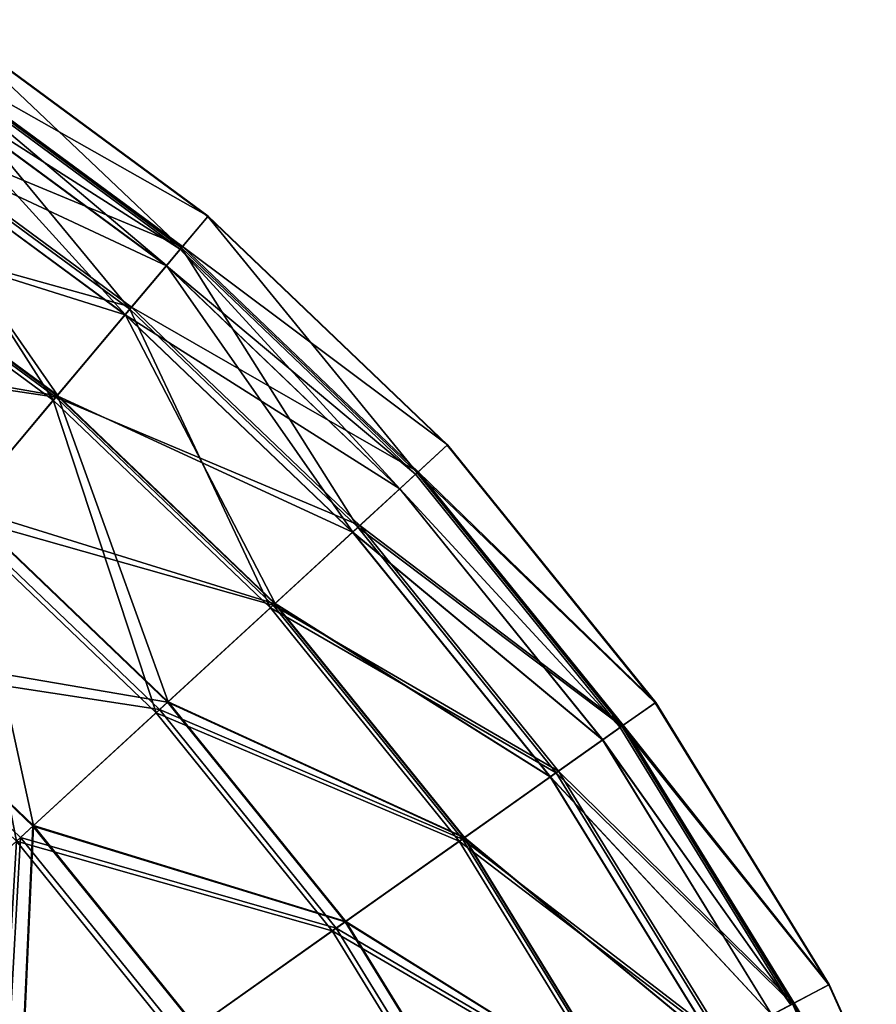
# Model space of a CAD drawing. Header units: millimetres. Extents: x 0 to 453, y 0 to 454.
# Tile 524 of 530: x 332 to 358, y 413 to 442. Entities that reach past the tile are written whole.
import ezdxf

# ---------------------------------------------------------------- set-up
doc = ezdxf.new("R2010")
doc.units = ezdxf.units.MM
doc.header["$LTSCALE"] = 25.4
doc.layers.get('0').update_dxf_attribs({"true_color": 0xff5454})

# ---------------------------------------------------------------- blocks, each defined once
blk = doc.blocks.new('KARO-V-10303.STL')
at = {"color": 7, "true_color": 0xffffff}
mesh = blk.add_polyface(dxfattribs=at)
corners = [(112.025, 207.923, 662.718), (119.143, 201.184, 653.023), (111.373, 206.907, 653.023), (119.92, 202.109, 662.718)]
mesh.append_faces([[corners[k] for k in face] for face in [(0, 1, 2), (1, 0, 3)]], dxfattribs={"vtx0": -1, "color": 7})
mesh = blk.add_polyface(dxfattribs=at)
corners = [(111.4, 206.949, 682.186), (119.931, 202.122, 672.487), (112.035, 207.937, 672.487), (119.175, 201.223, 682.186)]
mesh.append_faces([[corners[k] for k in face] for face in [(0, 1, 2), (1, 0, 3)]], dxfattribs={"vtx0": -1, "color": 7})
mesh = blk.add_polyface(dxfattribs=at)
corners = [(112.035, 207.937, 672.487), (119.92, 202.109, 662.718), (112.025, 207.923, 662.718), (119.931, 202.122, 672.487)]
mesh.append_faces([[corners[k] for k in face] for face in [(0, 1, 2), (1, 0, 3)]], dxfattribs={"vtx0": -1, "color": 7})
mesh = blk.add_polyface(dxfattribs=at)
corners = [(111.373, 206.907, 653.023), (117.611, 199.362, 643.548), (110.087, 204.903, 643.548), (119.143, 201.184, 653.023)]
mesh.append_faces([[corners[k] for k in face] for face in [(0, 1, 2), (1, 0, 3)]], dxfattribs={"vtx0": -1, "color": 7})
mesh = blk.add_polyface(dxfattribs=at)
corners = [(110.132, 204.974, 691.669), (119.175, 201.223, 682.186), (111.4, 206.949, 682.186), (117.665, 199.426, 691.669)]
mesh.append_faces([[corners[k] for k in face] for face in [(0, 1, 2), (1, 0, 3)]], dxfattribs={"vtx0": -1, "color": 7})
mesh = blk.add_polyface(dxfattribs=at)
corners = [(119.104, 201.138, 667.704), (110.996, 206.319, 657.704), (118.694, 200.65, 657.704), (111.34, 206.856, 667.704)]
mesh.append_faces([[corners[k] for k in face] for face in [(0, 1, 2), (1, 0, 3)]], dxfattribs={"vtx0": -1, "color": 7})
mesh = blk.add_polyface(dxfattribs=at)
corners = [(118.696, 200.653, 677.704), (111.34, 206.856, 667.704), (119.104, 201.138, 667.704), (110.998, 206.323, 677.704)]
mesh.append_faces([[corners[k] for k in face] for face in [(0, 1, 2), (1, 0, 3)]], dxfattribs={"vtx0": -1, "color": 7})
mesh = blk.add_polyface(dxfattribs=at)
corners = [(118.694, 200.65, 657.704), (109.971, 204.722, 647.866), (117.472, 199.197, 647.866), (110.996, 206.319, 657.704)]
mesh.append_faces([[corners[k] for k in face] for face in [(0, 1, 2), (1, 0, 3)]], dxfattribs={"vtx0": -1, "color": 7})
mesh = blk.add_polyface(dxfattribs=at)
corners = [(117.478, 199.203, 687.543), (110.998, 206.323, 677.704), (118.696, 200.653, 677.704), (109.975, 204.729, 687.543)]
mesh.append_faces([[corners[k] for k in face] for face in [(0, 1, 2), (1, 0, 3)]], dxfattribs={"vtx0": -1, "color": 7})
mesh = blk.add_polyface(dxfattribs=at)
corners = [(110.087, 204.903, 643.548), (115.348, 196.669, 634.434), (108.187, 201.943, 634.434), (117.611, 199.362, 643.548)]
mesh.append_faces([[corners[k] for k in face] for face in [(0, 1, 2), (1, 0, 3)]], dxfattribs={"vtx0": -1, "color": 7})
mesh = blk.add_polyface(dxfattribs=at)
corners = [(108.249, 202.04, 700.795), (117.665, 199.426, 691.669), (110.132, 204.974, 691.669), (115.422, 196.757, 700.795)]
mesh.append_faces([[corners[k] for k in face] for face in [(0, 1, 2), (1, 0, 3)]], dxfattribs={"vtx0": -1, "color": 7})
mesh = blk.add_polyface(dxfattribs=at)
corners = [(117.472, 199.197, 647.866), (108.281, 202.089, 638.347), (115.46, 196.802, 638.347), (109.971, 204.722, 647.866)]
mesh.append_faces([[corners[k] for k in face] for face in [(0, 1, 2), (1, 0, 3)]], dxfattribs={"vtx0": -1, "color": 7})
mesh = blk.add_polyface(dxfattribs=at)
corners = [(115.468, 196.812, 697.063), (109.975, 204.729, 687.543), (117.478, 199.203, 687.543), (108.288, 202.1, 697.063)]
mesh.append_faces([[corners[k] for k in face] for face in [(0, 1, 2), (1, 0, 3)]], dxfattribs={"vtx0": -1, "color": 7})
mesh = blk.add_polyface(dxfattribs=at)
corners = [(112.699, 193.517, 706.111), (108.288, 202.1, 697.063), (115.468, 196.812, 697.063), (105.962, 198.478, 706.111)]
mesh.append_faces([[corners[k] for k in face] for face in [(0, 1, 2), (1, 0, 3)]], dxfattribs={"vtx0": -1, "color": 7})
mesh = blk.add_polyface(dxfattribs=at)
corners = [(119.92, 202.109, 662.718), (126.117, 194.515, 653.023), (119.143, 201.184, 653.023), (127.006, 195.333, 662.718)]
mesh.append_faces([[corners[k] for k in face] for face in [(0, 1, 2), (1, 0, 3)]], dxfattribs={"vtx0": -1, "color": 7})
mesh = blk.add_polyface(dxfattribs=at)
corners = [(119.175, 201.223, 682.186), (127.018, 195.344, 672.487), (119.931, 202.122, 672.487), (126.154, 194.55, 682.186)]
mesh.append_faces([[corners[k] for k in face] for face in [(0, 1, 2), (1, 0, 3)]], dxfattribs={"vtx0": -1, "color": 7})
mesh = blk.add_polyface(dxfattribs=at)
corners = [(119.931, 202.122, 672.487), (127.006, 195.333, 662.718), (119.92, 202.109, 662.718), (127.018, 195.344, 672.487)]
mesh.append_faces([[corners[k] for k in face] for face in [(0, 1, 2), (1, 0, 3)]], dxfattribs={"vtx0": -1, "color": 7})
mesh = blk.add_polyface(dxfattribs=at)
corners = [(108.187, 201.943, 634.434), (112.388, 193.146, 625.816), (105.701, 198.071, 625.816), (115.348, 196.669, 634.434)]
mesh.append_faces([[corners[k] for k in face] for face in [(0, 1, 2), (1, 0, 3)]], dxfattribs={"vtx0": -1, "color": 7})
mesh = blk.add_polyface(dxfattribs=at)
corners = [(105.779, 198.192, 709.429), (115.422, 196.757, 700.795), (108.249, 202.04, 700.795), (112.481, 193.257, 709.429)]
mesh.append_faces([[corners[k] for k in face] for face in [(0, 1, 2), (1, 0, 3)]], dxfattribs={"vtx0": -1, "color": 7})
mesh = blk.add_polyface(dxfattribs=at)
corners = [(115.46, 196.802, 638.347), (105.954, 198.464, 629.3), (112.688, 193.504, 629.3), (108.281, 202.089, 638.347)]
mesh.append_faces([[corners[k] for k in face] for face in [(0, 1, 2), (1, 0, 3)]], dxfattribs={"vtx0": -1, "color": 7})
mesh = blk.add_polyface(dxfattribs=at)
corners = [(117.665, 199.426, 691.669), (126.154, 194.55, 682.186), (119.175, 201.223, 682.186), (124.427, 192.96, 691.669)]
mesh.append_faces([[corners[k] for k in face] for face in [(0, 1, 2), (1, 0, 3)]], dxfattribs={"vtx0": -1, "color": 7})
mesh = blk.add_polyface(dxfattribs=at)
corners = [(119.143, 201.184, 653.023), (124.365, 192.904, 643.548), (117.611, 199.362, 643.548), (126.117, 194.515, 653.023)]
mesh.append_faces([[corners[k] for k in face] for face in [(0, 1, 2), (1, 0, 3)]], dxfattribs={"vtx0": -1, "color": 7})
mesh = blk.add_polyface(dxfattribs=at)
corners = [(126.072, 194.474, 667.704), (118.694, 200.65, 657.704), (125.603, 194.043, 657.704), (119.104, 201.138, 667.704)]
mesh.append_faces([[corners[k] for k in face] for face in [(0, 1, 2), (1, 0, 3)]], dxfattribs={"vtx0": -1, "color": 7})
mesh = blk.add_polyface(dxfattribs=at)
corners = [(125.606, 194.046, 677.704), (119.104, 201.138, 667.704), (126.072, 194.474, 667.704), (118.696, 200.653, 677.704)]
mesh.append_faces([[corners[k] for k in face] for face in [(0, 1, 2), (1, 0, 3)]], dxfattribs={"vtx0": -1, "color": 7})
mesh = blk.add_polyface(dxfattribs=at)
corners = [(125.603, 194.043, 657.704), (117.472, 199.197, 647.866), (124.206, 192.758, 647.866), (118.694, 200.65, 657.704)]
mesh.append_faces([[corners[k] for k in face] for face in [(0, 1, 2), (1, 0, 3)]], dxfattribs={"vtx0": -1, "color": 7})
mesh = blk.add_polyface(dxfattribs=at)
corners = [(124.212, 192.764, 687.543), (118.696, 200.653, 677.704), (125.606, 194.046, 677.704), (117.478, 199.203, 687.543)]
mesh.append_faces([[corners[k] for k in face] for face in [(0, 1, 2), (1, 0, 3)]], dxfattribs={"vtx0": -1, "color": 7})
at = {"color": 250, "true_color": 0x262626}
mesh = blk.add_polyface(dxfattribs=at)
corners = [(-197.361, -32.381, 1779.606), (-197.458, 31.784, 1779.606), (-200, -0.302, 1779.606), (-189.803, 63.047, 1779.606), (-189.611, -63.62, 1779.606), (-177.232, 92.677, 1779.606), (-176.95, -93.212, 1779.606), (-160.07, 119.907, 1779.606), (-159.707, -120.39, 1779.606), (-138.763, 144.031, 1779.606), (-138.327, -144.45, 1779.606), (-113.862, 164.425, 1779.606), (-113.364, -164.768, 1779.606), (-86.012, 180.56, 1779.606), (-85.465, -180.82, 1779.606), (-55.934, 192.019, 1779.606), (-55.353, -192.188, 1779.606), (-24.407, 198.505, 1779.606), (-23.807, -198.578, 1779.606), (7.751, 199.85, 1779.606), (8.355, -199.825, 1779.606), (39.709, 196.018, 1779.606), (40.301, -195.897, 1779.606), (70.638, 187.11, 1779.606), (71.204, -186.896, 1779.606), (99.738, 173.356, 1779.606), (100.262, -173.054, 1779.606), (126.255, 155.112, 1779.606), (126.723, -154.73, 1779.606), (149.501, 132.851, 1779.606), (149.902, -132.398, 1779.606), (168.876, 107.149, 1779.606), (169.199, -106.637, 1779.606), (183.877, 78.671, 1779.606), (184.114, -78.115, 1779.606), (194.116, 48.157, 1779.606), (194.26, -47.57, 1779.606), (199.327, 16.395, 1779.606), (199.376, -15.792, 1779.606)]
mesh.append_faces([[corners[k] for k in face] for face in [(0, 1, 2), (37, 36, 38)]], dxfattribs={"vtx0": -1, "color": 250})
mesh.append_faces([[corners[k] for k in face] for face in [(1, 0, 3), (3, 4, 5), (5, 6, 7), (7, 8, 9), (9, 10, 11), (11, 12, 13), (13, 14, 15), (15, 16, 17), (17, 18, 19), (19, 20, 21), (21, 22, 23), (23, 24, 25), (25, 26, 27), (27, 28, 29), (29, 30, 31), (31, 32, 33), (33, 34, 35), (35, 36, 37)]], dxfattribs={"vtx0": -1, "vtx1": -1, "color": 250})
mesh.append_faces([[corners[k] for k in face] for face in [(3, 0, 4), (5, 4, 6), (7, 6, 8), (9, 8, 10), (11, 10, 12), (13, 12, 14), (15, 14, 16), (17, 16, 18), (19, 18, 20), (21, 20, 22), (23, 22, 24), (25, 24, 26), (27, 26, 28), (29, 28, 30), (31, 30, 32), (33, 32, 34), (35, 34, 36)]], dxfattribs={"vtx0": -1, "vtx2": -1, "color": 250})
mesh = blk.add_polyface(dxfattribs=at)
corners = [(-197.458, 31.784, 1778.806), (-197.361, -32.381, 1778.806), (-200, -0.302, 1778.806), (-189.803, 63.047, 1778.806), (-189.611, -63.62, 1778.806), (-177.232, 92.677, 1778.806), (-176.95, -93.212, 1778.806), (-160.07, 119.907, 1778.806), (-159.707, -120.39, 1778.806), (-138.763, 144.031, 1778.806), (-138.327, -144.45, 1778.806), (-113.862, 164.425, 1778.806), (-113.364, -164.768, 1778.806), (-86.012, 180.56, 1778.806), (-85.465, -180.82, 1778.806), (-55.934, 192.019, 1778.806), (-55.353, -192.188, 1778.806), (-24.407, 198.505, 1778.806), (-23.807, -198.578, 1778.806), (7.751, 199.85, 1778.806), (8.355, -199.825, 1778.806), (39.709, 196.018, 1778.806), (40.301, -195.897, 1778.806), (70.638, 187.11, 1778.806), (71.204, -186.896, 1778.806), (99.738, 173.356, 1778.806), (100.262, -173.054, 1778.806), (126.255, 155.112, 1778.806), (126.723, -154.73, 1778.806), (149.501, 132.851, 1778.806), (149.902, -132.398, 1778.806), (168.876, 107.149, 1778.806), (169.199, -106.637, 1778.806), (183.877, 78.671, 1778.806), (184.114, -78.115, 1778.806), (194.116, 48.157, 1778.806), (194.26, -47.57, 1778.806), (199.327, 16.395, 1778.806), (199.376, -15.792, 1778.806)]
mesh.append_faces([[corners[k] for k in face] for face in [(0, 1, 2), (36, 37, 38)]], dxfattribs={"vtx0": -1, "color": 250})
mesh.append_faces([[corners[k] for k in face] for face in [(1, 3, 4), (4, 5, 6), (6, 7, 8), (8, 9, 10), (10, 11, 12), (12, 13, 14), (14, 15, 16), (16, 17, 18), (18, 19, 20), (20, 21, 22), (22, 23, 24), (24, 25, 26), (26, 27, 28), (28, 29, 30), (30, 31, 32), (32, 33, 34), (34, 35, 36)]], dxfattribs={"vtx0": -1, "vtx1": -1, "color": 250})
mesh.append_faces([[corners[k] for k in face] for face in [(1, 0, 3), (4, 3, 5), (6, 5, 7), (8, 7, 9), (10, 9, 11), (12, 11, 13), (14, 13, 15), (16, 15, 17), (18, 17, 19), (20, 19, 21), (22, 21, 23), (24, 23, 25), (26, 25, 27), (28, 27, 29), (30, 29, 31), (32, 31, 33), (34, 33, 35), (36, 35, 37)]], dxfattribs={"vtx0": -1, "vtx2": -1, "color": 250})
at = {"color": 7, "true_color": 0xffffff}
mesh = blk.add_polyface(dxfattribs=at)
corners = [(117.611, 199.362, 643.548), (121.776, 190.523, 634.434), (115.348, 196.669, 634.434), (124.365, 192.904, 643.548)]
mesh.append_faces([[corners[k] for k in face] for face in [(0, 1, 2), (1, 0, 3)]], dxfattribs={"vtx0": -1, "color": 7})
mesh = blk.add_polyface(dxfattribs=at)
corners = [(115.422, 196.757, 700.795), (124.427, 192.96, 691.669), (117.665, 199.426, 691.669), (121.861, 190.601, 700.795)]
mesh.append_faces([[corners[k] for k in face] for face in [(0, 1, 2), (1, 0, 3)]], dxfattribs={"vtx0": -1, "color": 7})
mesh = blk.add_polyface(dxfattribs=at)
corners = [(124.206, 192.758, 647.866), (115.46, 196.802, 638.347), (121.904, 190.64, 638.347), (117.472, 199.197, 647.866)]
mesh.append_faces([[corners[k] for k in face] for face in [(0, 1, 2), (1, 0, 3)]], dxfattribs={"vtx0": -1, "color": 7})
mesh = blk.add_polyface(dxfattribs=at)
corners = [(121.913, 190.649, 697.063), (117.478, 199.203, 687.543), (124.212, 192.764, 687.543), (115.468, 196.812, 697.063)]
mesh.append_faces([[corners[k] for k in face] for face in [(0, 1, 2), (1, 0, 3)]], dxfattribs={"vtx0": -1, "color": 7})
mesh = blk.add_polyface(dxfattribs=at)
corners = [(115.348, 196.669, 634.434), (118.389, 187.407, 625.816), (112.388, 193.146, 625.816), (121.776, 190.523, 634.434)]
mesh.append_faces([[corners[k] for k in face] for face in [(0, 1, 2), (1, 0, 3)]], dxfattribs={"vtx0": -1, "color": 7})
mesh = blk.add_polyface(dxfattribs=at)
corners = [(112.481, 193.257, 709.429), (121.861, 190.601, 700.795), (115.422, 196.757, 700.795), (118.496, 187.505, 709.429)]
mesh.append_faces([[corners[k] for k in face] for face in [(0, 1, 2), (1, 0, 3)]], dxfattribs={"vtx0": -1, "color": 7})
mesh = blk.add_polyface(dxfattribs=at)
corners = [(121.904, 190.64, 638.347), (112.688, 193.504, 629.3), (118.733, 187.724, 629.3), (115.46, 196.802, 638.347)]
mesh.append_faces([[corners[k] for k in face] for face in [(0, 1, 2), (1, 0, 3)]], dxfattribs={"vtx0": -1, "color": 7})
mesh = blk.add_polyface(dxfattribs=at)
corners = [(118.745, 187.735, 706.111), (115.468, 196.812, 697.063), (121.913, 190.649, 697.063), (112.699, 193.517, 706.111)]
mesh.append_faces([[corners[k] for k in face] for face in [(0, 1, 2), (1, 0, 3)]], dxfattribs={"vtx0": -1, "color": 7})
mesh = blk.add_polyface(dxfattribs=at)
corners = [(126.117, 194.515, 653.023), (133.167, 187.707, 662.718), (132.181, 187.01, 653.023), (127.006, 195.333, 662.718)]
mesh.append_faces([[corners[k] for k in face] for face in [(0, 1, 2), (1, 0, 3)]], dxfattribs={"vtx0": -1, "color": 7})
mesh = blk.add_polyface(dxfattribs=at)
corners = [(133.181, 187.716, 672.487), (126.154, 194.55, 682.186), (132.222, 187.039, 682.186), (127.018, 195.344, 672.487)]
mesh.append_faces([[corners[k] for k in face] for face in [(0, 1, 2), (1, 0, 3)]], dxfattribs={"vtx0": -1, "color": 7})
mesh = blk.add_polyface(dxfattribs=at)
corners = [(127.006, 195.333, 662.718), (133.181, 187.716, 672.487), (133.167, 187.707, 662.718), (127.018, 195.344, 672.487)]
mesh.append_faces([[corners[k] for k in face] for face in [(0, 1, 2), (1, 0, 3)]], dxfattribs={"vtx0": -1, "color": 7})
mesh = blk.add_polyface(dxfattribs=at)
corners = [(124.365, 192.904, 643.548), (132.181, 187.01, 653.023), (130.238, 185.635, 643.548), (126.117, 194.515, 653.023)]
mesh.append_faces([[corners[k] for k in face] for face in [(0, 1, 2), (1, 0, 3)]], dxfattribs={"vtx0": -1, "color": 7})
mesh = blk.add_polyface(dxfattribs=at)
corners = [(132.222, 187.039, 682.186), (124.427, 192.96, 691.669), (130.306, 185.684, 691.669), (126.154, 194.55, 682.186)]
mesh.append_faces([[corners[k] for k in face] for face in [(0, 1, 2), (1, 0, 3)]], dxfattribs={"vtx0": -1, "color": 7})
mesh = blk.add_polyface(dxfattribs=at)
corners = [(132.132, 186.975, 667.704), (125.603, 194.043, 657.704), (131.611, 186.607, 657.704), (126.072, 194.474, 667.704)]
mesh.append_faces([[corners[k] for k in face] for face in [(0, 1, 2), (1, 0, 3)]], dxfattribs={"vtx0": -1, "color": 7})
mesh = blk.add_polyface(dxfattribs=at)
corners = [(125.606, 194.046, 677.704), (132.132, 186.975, 667.704), (131.615, 186.609, 677.704), (126.072, 194.474, 667.704)]
mesh.append_faces([[corners[k] for k in face] for face in [(0, 1, 2), (1, 0, 3)]], dxfattribs={"vtx0": -1, "color": 7})
mesh = blk.add_polyface(dxfattribs=at)
corners = [(131.611, 186.607, 657.704), (124.206, 192.758, 647.866), (130.061, 185.511, 647.866), (125.603, 194.043, 657.704)]
mesh.append_faces([[corners[k] for k in face] for face in [(0, 1, 2), (1, 0, 3)]], dxfattribs={"vtx0": -1, "color": 7})
mesh = blk.add_polyface(dxfattribs=at)
corners = [(124.212, 192.764, 687.543), (131.615, 186.609, 677.704), (130.068, 185.516, 687.543), (125.606, 194.046, 677.704)]
mesh.append_faces([[corners[k] for k in face] for face in [(0, 1, 2), (1, 0, 3)]], dxfattribs={"vtx0": -1, "color": 7})
mesh = blk.add_polyface(dxfattribs=at)
corners = [(118.733, 187.724, 629.3), (109.202, 189.356, 620.872), (114.745, 184.056, 620.872), (112.688, 193.504, 629.3)]
mesh.append_faces([[corners[k] for k in face] for face in [(0, 1, 2), (1, 0, 3)]], dxfattribs={"vtx0": -1, "color": 7})
mesh = blk.add_polyface(dxfattribs=at)
corners = [(114.76, 184.069, 714.542), (112.699, 193.517, 706.111), (118.745, 187.735, 706.111), (109.215, 189.371, 714.542)]
mesh.append_faces([[corners[k] for k in face] for face in [(0, 1, 2), (1, 0, 3)]], dxfattribs={"vtx0": -1, "color": 7})
mesh = blk.add_polyface(dxfattribs=at)
corners = [(112.388, 193.146, 625.816), (114.254, 183.604, 617.824), (108.773, 188.845, 617.824), (118.389, 187.407, 625.816)]
mesh.append_faces([[corners[k] for k in face] for face in [(0, 1, 2), (1, 0, 3)]], dxfattribs={"vtx0": -1, "color": 7})
mesh = blk.add_polyface(dxfattribs=at)
corners = [(108.884, 188.977, 717.44), (118.496, 187.505, 709.429), (112.481, 193.257, 709.429), (114.381, 183.721, 717.44)]
mesh.append_faces([[corners[k] for k in face] for face in [(0, 1, 2), (1, 0, 3)]], dxfattribs={"vtx0": -1, "color": 7})
mesh = blk.add_polyface(dxfattribs=at)
corners = [(121.776, 190.523, 634.434), (130.238, 185.635, 643.548), (127.366, 183.605, 634.434), (124.365, 192.904, 643.548)]
mesh.append_faces([[corners[k] for k in face] for face in [(0, 1, 2), (1, 0, 3)]], dxfattribs={"vtx0": -1, "color": 7})
mesh = blk.add_polyface(dxfattribs=at)
corners = [(130.306, 185.684, 691.669), (121.861, 190.601, 700.795), (127.46, 183.671, 700.795), (124.427, 192.96, 691.669)]
mesh.append_faces([[corners[k] for k in face] for face in [(0, 1, 2), (1, 0, 3)]], dxfattribs={"vtx0": -1, "color": 7})
mesh = blk.add_polyface(dxfattribs=at)
corners = [(121.913, 190.649, 697.063), (130.068, 185.516, 687.543), (127.517, 183.712, 697.063), (124.212, 192.764, 687.543)]
mesh.append_faces([[corners[k] for k in face] for face in [(0, 1, 2), (1, 0, 3)]], dxfattribs={"vtx0": -1, "color": 7})
mesh = blk.add_polyface(dxfattribs=at)
corners = [(130.061, 185.511, 647.866), (121.904, 190.64, 638.347), (127.507, 183.705, 638.347), (124.206, 192.758, 647.866)]
mesh.append_faces([[corners[k] for k in face] for face in [(0, 1, 2), (1, 0, 3)]], dxfattribs={"vtx0": -1, "color": 7})
mesh = blk.add_polyface(dxfattribs=at)
corners = [(118.389, 187.407, 625.816), (127.366, 183.605, 634.434), (123.608, 180.948, 625.816), (121.776, 190.523, 634.434)]
mesh.append_faces([[corners[k] for k in face] for face in [(0, 1, 2), (1, 0, 3)]], dxfattribs={"vtx0": -1, "color": 7})
mesh = blk.add_polyface(dxfattribs=at)
corners = [(127.46, 183.671, 700.795), (118.496, 187.505, 709.429), (123.726, 181.031, 709.429), (121.861, 190.601, 700.795)]
mesh.append_faces([[corners[k] for k in face] for face in [(0, 1, 2), (1, 0, 3)]], dxfattribs={"vtx0": -1, "color": 7})
mesh = blk.add_polyface(dxfattribs=at)
corners = [(127.507, 183.705, 638.347), (118.733, 187.724, 629.3), (123.99, 181.218, 629.3), (121.904, 190.64, 638.347)]
mesh.append_faces([[corners[k] for k in face] for face in [(0, 1, 2), (1, 0, 3)]], dxfattribs={"vtx0": -1, "color": 7})
mesh = blk.add_polyface(dxfattribs=at)
corners = [(118.745, 187.735, 706.111), (127.517, 183.712, 697.063), (124.003, 181.227, 706.111), (121.913, 190.649, 697.063)]
mesh.append_faces([[corners[k] for k in face] for face in [(0, 1, 2), (1, 0, 3)]], dxfattribs={"vtx0": -1, "color": 7})
mesh = blk.add_polyface(dxfattribs=at)
corners = [(110.005, 179.695, 613.197), (109.202, 189.356, 620.872), (105.058, 184.425, 613.197), (114.745, 184.056, 620.872)]
mesh.append_faces([[corners[k] for k in face] for face in [(0, 1, 2), (1, 0, 3)]], dxfattribs={"vtx0": -1, "color": 7})
mesh = blk.add_polyface(dxfattribs=at)
corners = [(109.215, 189.371, 714.542), (110.022, 179.71, 722.22), (105.073, 184.442, 722.22), (114.76, 184.069, 714.542)]
mesh.append_faces([[corners[k] for k in face] for face in [(0, 1, 2), (1, 0, 3)]], dxfattribs={"vtx0": -1, "color": 7})
mesh = blk.add_polyface(dxfattribs=at)
corners = [(109.579, 179.303, 724.711), (108.884, 188.977, 717.44), (104.686, 183.982, 724.711), (114.381, 183.721, 717.44)]
mesh.append_faces([[corners[k] for k in face] for face in [(0, 1, 2), (1, 0, 3)]], dxfattribs={"vtx0": -1, "color": 7})
mesh = blk.add_polyface(dxfattribs=at)
corners = [(123.99, 181.218, 629.3), (114.745, 184.056, 620.872), (119.565, 178.09, 620.872), (118.733, 187.724, 629.3)]
mesh.append_faces([[corners[k] for k in face] for face in [(0, 1, 2), (1, 0, 3)]], dxfattribs={"vtx0": -1, "color": 7})
mesh = blk.add_polyface(dxfattribs=at)
corners = [(114.76, 184.069, 714.542), (124.003, 181.227, 706.111), (119.582, 178.101, 714.542), (118.745, 187.735, 706.111)]
mesh.append_faces([[corners[k] for k in face] for face in [(0, 1, 2), (1, 0, 3)]], dxfattribs={"vtx0": -1, "color": 7})
mesh = blk.add_polyface(dxfattribs=at)
corners = [(132.181, 187.01, 653.023), (138.303, 179.355, 662.718), (137.236, 178.79, 653.023), (133.167, 187.707, 662.718)]
mesh.append_faces([[corners[k] for k in face] for face in [(0, 1, 2), (1, 0, 3)]], dxfattribs={"vtx0": -1, "color": 7})
mesh = blk.add_polyface(dxfattribs=at)
corners = [(138.318, 179.363, 672.487), (132.222, 187.039, 682.186), (137.28, 178.813, 682.186), (133.181, 187.716, 672.487)]
mesh.append_faces([[corners[k] for k in face] for face in [(0, 1, 2), (1, 0, 3)]], dxfattribs={"vtx0": -1, "color": 7})
mesh = blk.add_polyface(dxfattribs=at)
corners = [(133.167, 187.707, 662.718), (138.318, 179.363, 672.487), (138.303, 179.355, 662.718), (133.181, 187.716, 672.487)]
mesh.append_faces([[corners[k] for k in face] for face in [(0, 1, 2), (1, 0, 3)]], dxfattribs={"vtx0": -1, "color": 7})
mesh = blk.add_polyface(dxfattribs=at)
corners = [(114.254, 183.604, 617.824), (123.608, 180.948, 625.816), (119.021, 177.704, 617.824), (118.389, 187.407, 625.816)]
mesh.append_faces([[corners[k] for k in face] for face in [(0, 1, 2), (1, 0, 3)]], dxfattribs={"vtx0": -1, "color": 7})
mesh = blk.add_polyface(dxfattribs=at)
corners = [(123.726, 181.031, 709.429), (114.381, 183.721, 717.44), (119.161, 177.804, 717.44), (118.496, 187.505, 709.429)]
mesh.append_faces([[corners[k] for k in face] for face in [(0, 1, 2), (1, 0, 3)]], dxfattribs={"vtx0": -1, "color": 7})
mesh = blk.add_polyface(dxfattribs=at)
corners = [(130.238, 185.635, 643.548), (137.236, 178.79, 653.023), (135.132, 177.675, 643.548), (132.181, 187.01, 653.023)]
mesh.append_faces([[corners[k] for k in face] for face in [(0, 1, 2), (1, 0, 3)]], dxfattribs={"vtx0": -1, "color": 7})
mesh = blk.add_polyface(dxfattribs=at)
corners = [(137.28, 178.813, 682.186), (130.306, 185.684, 691.669), (135.206, 177.714, 691.669), (132.222, 187.039, 682.186)]
mesh.append_faces([[corners[k] for k in face] for face in [(0, 1, 2), (1, 0, 3)]], dxfattribs={"vtx0": -1, "color": 7})
mesh = blk.add_polyface(dxfattribs=at)
corners = [(137.182, 178.761, 667.704), (131.611, 186.607, 657.704), (136.619, 178.463, 657.704), (132.132, 186.975, 667.704)]
mesh.append_faces([[corners[k] for k in face] for face in [(0, 1, 2), (1, 0, 3)]], dxfattribs={"vtx0": -1, "color": 7})
mesh = blk.add_polyface(dxfattribs=at)
corners = [(131.615, 186.609, 677.704), (137.182, 178.761, 667.704), (136.623, 178.465, 677.704), (132.132, 186.975, 667.704)]
mesh.append_faces([[corners[k] for k in face] for face in [(0, 1, 2), (1, 0, 3)]], dxfattribs={"vtx0": -1, "color": 7})
mesh = blk.add_polyface(dxfattribs=at)
corners = [(136.619, 178.463, 657.704), (130.061, 185.511, 647.866), (134.942, 177.574, 647.866), (131.611, 186.607, 657.704)]
mesh.append_faces([[corners[k] for k in face] for face in [(0, 1, 2), (1, 0, 3)]], dxfattribs={"vtx0": -1, "color": 7})
mesh = blk.add_polyface(dxfattribs=at)
corners = [(130.068, 185.516, 687.543), (136.623, 178.465, 677.704), (134.949, 177.578, 687.543), (131.615, 186.609, 677.704)]
mesh.append_faces([[corners[k] for k in face] for face in [(0, 1, 2), (1, 0, 3)]], dxfattribs={"vtx0": -1, "color": 7})
mesh = blk.add_polyface(dxfattribs=at)
corners = [(127.366, 183.605, 634.434), (135.132, 177.675, 643.548), (132.024, 176.029, 634.434), (130.238, 185.635, 643.548)]
mesh.append_faces([[corners[k] for k in face] for face in [(0, 1, 2), (1, 0, 3)]], dxfattribs={"vtx0": -1, "color": 7})
mesh = blk.add_polyface(dxfattribs=at)
corners = [(135.206, 177.714, 691.669), (127.46, 183.671, 700.795), (132.126, 176.083, 700.795), (130.306, 185.684, 691.669)]
mesh.append_faces([[corners[k] for k in face] for face in [(0, 1, 2), (1, 0, 3)]], dxfattribs={"vtx0": -1, "color": 7})
mesh = blk.add_polyface(dxfattribs=at)
corners = [(134.942, 177.574, 647.866), (127.507, 183.705, 638.347), (132.177, 176.11, 638.347), (130.061, 185.511, 647.866)]
mesh.append_faces([[corners[k] for k in face] for face in [(0, 1, 2), (1, 0, 3)]], dxfattribs={"vtx0": -1, "color": 7})
mesh = blk.add_polyface(dxfattribs=at)
corners = [(127.517, 183.712, 697.063), (134.949, 177.578, 687.543), (132.188, 176.116, 697.063), (130.068, 185.516, 687.543)]
mesh.append_faces([[corners[k] for k in face] for face in [(0, 1, 2), (1, 0, 3)]], dxfattribs={"vtx0": -1, "color": 7})
mesh = blk.add_polyface(dxfattribs=at)
corners = [(114.306, 174.371, 613.197), (114.745, 184.056, 620.872), (110.005, 179.695, 613.197), (119.565, 178.09, 620.872)]
mesh.append_faces([[corners[k] for k in face] for face in [(0, 1, 2), (1, 0, 3)]], dxfattribs={"vtx0": -1, "color": 7})
mesh = blk.add_polyface(dxfattribs=at)
corners = [(114.76, 184.069, 714.542), (114.325, 174.384, 722.22), (110.022, 179.71, 722.22), (119.582, 178.101, 714.542)]
mesh.append_faces([[corners[k] for k in face] for face in [(0, 1, 2), (1, 0, 3)]], dxfattribs={"vtx0": -1, "color": 7})
mesh = blk.add_polyface(dxfattribs=at)
corners = [(113.833, 174.037, 724.711), (114.381, 183.721, 717.44), (109.579, 179.303, 724.711), (119.161, 177.804, 717.44)]
mesh.append_faces([[corners[k] for k in face] for face in [(0, 1, 2), (1, 0, 3)]], dxfattribs={"vtx0": -1, "color": 7})
mesh = blk.add_polyface(dxfattribs=at)
corners = [(114.254, 183.604, 617.824), (113.672, 173.923, 610.576), (109.433, 179.169, 610.576), (119.021, 177.704, 617.824)]
mesh.append_faces([[corners[k] for k in face] for face in [(0, 1, 2), (1, 0, 3)]], dxfattribs={"vtx0": -1, "color": 7})
mesh = blk.add_polyface(dxfattribs=at)
corners = [(123.608, 180.948, 625.816), (132.024, 176.029, 634.434), (127.958, 173.874, 625.816), (127.366, 183.605, 634.434)]
mesh.append_faces([[corners[k] for k in face] for face in [(0, 1, 2), (1, 0, 3)]], dxfattribs={"vtx0": -1, "color": 7})
mesh = blk.add_polyface(dxfattribs=at)
corners = [(132.126, 176.083, 700.795), (123.726, 181.031, 709.429), (128.086, 173.942, 709.429), (127.46, 183.671, 700.795)]
mesh.append_faces([[corners[k] for k in face] for face in [(0, 1, 2), (1, 0, 3)]], dxfattribs={"vtx0": -1, "color": 7})
mesh = blk.add_polyface(dxfattribs=at)
corners = [(132.177, 176.11, 638.347), (123.99, 181.218, 629.3), (128.371, 174.093, 629.3), (127.507, 183.705, 638.347)]
mesh.append_faces([[corners[k] for k in face] for face in [(0, 1, 2), (1, 0, 3)]], dxfattribs={"vtx0": -1, "color": 7})
mesh = blk.add_polyface(dxfattribs=at)
corners = [(124.003, 181.227, 706.111), (132.188, 176.116, 697.063), (128.385, 174.101, 706.111), (127.517, 183.712, 697.063)]
mesh.append_faces([[corners[k] for k in face] for face in [(0, 1, 2), (1, 0, 3)]], dxfattribs={"vtx0": -1, "color": 7})
mesh = blk.add_polyface(dxfattribs=at)
corners = [(128.371, 174.093, 629.3), (119.565, 178.09, 620.872), (123.583, 171.556, 620.872), (123.99, 181.218, 629.3)]
mesh.append_faces([[corners[k] for k in face] for face in [(0, 1, 2), (1, 0, 3)]], dxfattribs={"vtx0": -1, "color": 7})
mesh = blk.add_polyface(dxfattribs=at)
corners = [(119.582, 178.101, 714.542), (128.385, 174.101, 706.111), (123.601, 171.566, 714.542), (124.003, 181.227, 706.111)]
mesh.append_faces([[corners[k] for k in face] for face in [(0, 1, 2), (1, 0, 3)]], dxfattribs={"vtx0": -1, "color": 7})
mesh = blk.add_polyface(dxfattribs=at)
corners = [(119.021, 177.704, 617.824), (127.958, 173.874, 625.816), (122.993, 171.244, 617.824), (123.608, 180.948, 625.816)]
mesh.append_faces([[corners[k] for k in face] for face in [(0, 1, 2), (1, 0, 3)]], dxfattribs={"vtx0": -1, "color": 7})
mesh = blk.add_polyface(dxfattribs=at)
corners = [(128.086, 173.942, 709.429), (119.161, 177.804, 717.44), (123.146, 171.325, 717.44), (123.726, 181.031, 709.429)]
mesh.append_faces([[corners[k] for k in face] for face in [(0, 1, 2), (1, 0, 3)]], dxfattribs={"vtx0": -1, "color": 7})
mesh = blk.add_polyface(dxfattribs=at)
corners = [(137.236, 178.79, 653.023), (142.328, 170.415, 662.718), (141.198, 169.991, 653.023), (138.303, 179.355, 662.718)]
mesh.append_faces([[corners[k] for k in face] for face in [(0, 1, 2), (1, 0, 3)]], dxfattribs={"vtx0": -1, "color": 7})
mesh = blk.add_polyface(dxfattribs=at)
corners = [(142.344, 170.421, 672.487), (137.28, 178.813, 682.186), (141.245, 170.009, 682.186), (138.318, 179.363, 672.487)]
mesh.append_faces([[corners[k] for k in face] for face in [(0, 1, 2), (1, 0, 3)]], dxfattribs={"vtx0": -1, "color": 7})
mesh = blk.add_polyface(dxfattribs=at)
corners = [(138.303, 179.355, 662.718), (142.344, 170.421, 672.487), (142.328, 170.415, 662.718), (138.318, 179.363, 672.487)]
mesh.append_faces([[corners[k] for k in face] for face in [(0, 1, 2), (1, 0, 3)]], dxfattribs={"vtx0": -1, "color": 7})
mesh = blk.add_polyface(dxfattribs=at)
corners = [(135.132, 177.675, 643.548), (141.198, 169.991, 653.023), (138.969, 169.155, 643.548), (137.236, 178.79, 653.023)]
mesh.append_faces([[corners[k] for k in face] for face in [(0, 1, 2), (1, 0, 3)]], dxfattribs={"vtx0": -1, "color": 7})
mesh = blk.add_polyface(dxfattribs=at)
corners = [(141.245, 170.009, 682.186), (135.206, 177.714, 691.669), (139.047, 169.184, 691.669), (137.28, 178.813, 682.186)]
mesh.append_faces([[corners[k] for k in face] for face in [(0, 1, 2), (1, 0, 3)]], dxfattribs={"vtx0": -1, "color": 7})

msp = doc.modelspace()

# ---------------------------------------------------------------- block references
at = {"color": 0}
msp.add_blockref('KARO-V-10303.STL', (218.033, 234.202, -17.81), dxfattribs=at)

doc.saveas('drawing.dxf')
